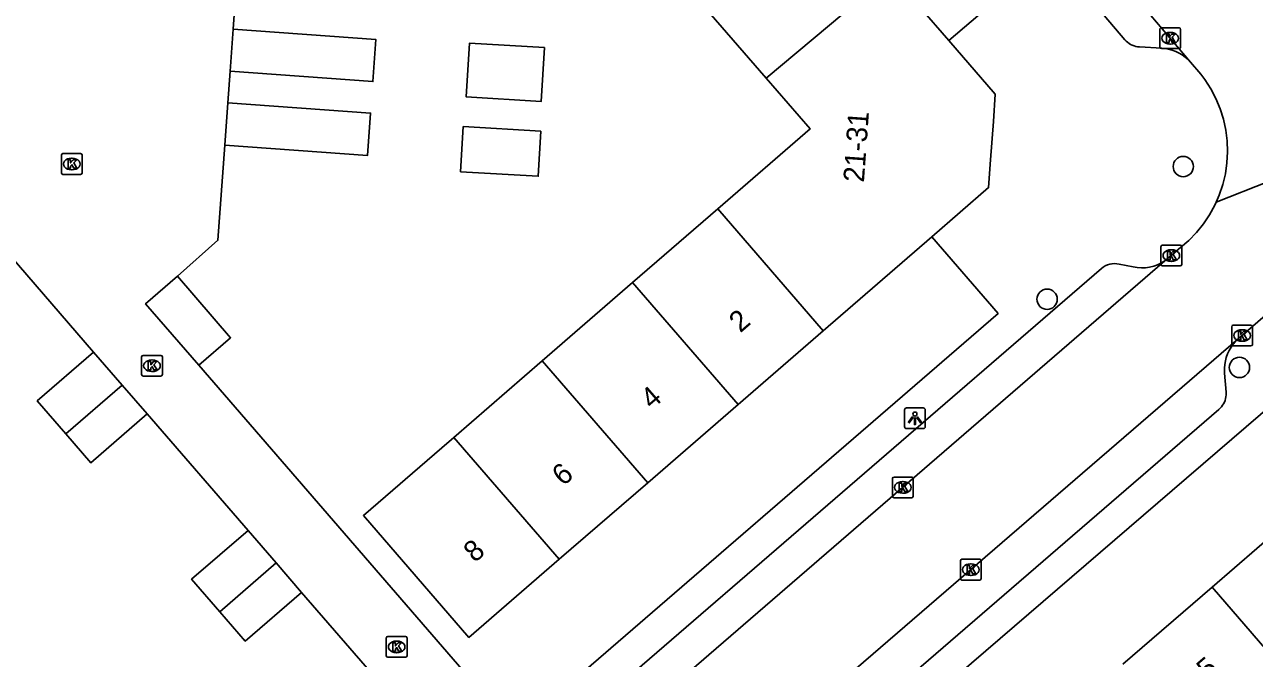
# Model space of a CAD drawing. Extents: x 160304 to 160954, y 383686 to 384161.
# Drawn here: x 160416.5 to 160475.8, y 384012.2 to 384042.8 of the extents above; entities that cross this region are included whole.
import ezdxf

# ---------------------------------------------------------------- set-up
doc = ezdxf.new("R2010")
doc.units = 0
for name, color, linetype in [('IMGEO_Boom', 7, 'Continuous'), ('IMGEO_Kolk', 7, 'Continuous'), ('IMGEO_Lichtpunt', 7, 'Continuous'), ('IMGEO_Pand', 7, 'Continuous'), ('IMGEO_Pand_nummerreeks', 7, 'Continuous'), ('IMGEO_Rijbaan_lokaal_open', 7, 'Continuous'), ('IMGEO_Voetpad_open', 7, 'Continuous')]:
    doc.layers.add(name, color=color, linetype=linetype)

msp = doc.modelspace()

# ---------------------------------------------------------------- linework, layer by layer
at = {"layer": 'IMGEO_Boom'}
for centre in [(160472.386, 384035.922), (160465.821, 384029.525), (160475.094, 384026.24)]:
    msp.add_circle(centre, 0.489, dxfattribs=at)
at = {"layer": 'IMGEO_Kolk'}
for p, q in [((160471.256, 384041.683), (160471.256, 384042.535)), ((160471.331, 384042.609), (160472.183, 384042.609)), ((160471.744, 384042.389), (160471.769, 384042.389)), ((160472.257, 384042.535), (160472.257, 384041.683)), ((160472.183, 384041.609), (160471.331, 384041.609)), ((160471.767, 384041.829), (160471.742, 384041.829)), ((160418.306, 384035.619), (160418.306, 384036.471)), ((160418.381, 384036.545), (160419.233, 384036.545)), ((160418.794, 384036.325), (160418.819, 384036.325)), ((160419.307, 384036.471), (160419.307, 384035.619)), ((160419.233, 384035.545), (160418.381, 384035.545)), ((160418.817, 384035.765), (160418.792, 384035.765)), ((160471.309, 384031.207), (160471.309, 384032.059)), ((160471.384, 384032.133), (160472.236, 384032.133)), ((160472.31, 384032.059), (160472.31, 384031.207)), ((160471.797, 384031.913), (160471.822, 384031.913)), ((160472.236, 384031.133), (160471.384, 384031.133)), ((160471.82, 384031.353), (160471.795, 384031.353)), ((160474.722, 384027.351), (160474.722, 384028.203)), ((160474.797, 384028.277), (160475.649, 384028.277)), ((160475.21, 384028.057), (160475.235, 384028.057)), ((160475.723, 384028.203), (160475.723, 384027.351)), ((160475.649, 384027.277), (160474.797, 384027.277)), ((160475.233, 384027.497), (160475.208, 384027.497)), ((160422.171, 384025.894), (160422.171, 384026.746)), ((160422.246, 384026.82), (160423.098, 384026.82)), ((160423.172, 384026.746), (160423.172, 384025.894)), ((160422.659, 384026.6), (160422.684, 384026.6)), ((160423.098, 384025.82), (160422.246, 384025.82)), ((160422.682, 384026.04), (160422.657, 384026.04)), ((160458.367, 384020.029), (160458.367, 384020.881)), ((160458.442, 384020.955), (160459.294, 384020.955)), ((160458.855, 384020.735), (160458.88, 384020.735)), ((160459.368, 384020.881), (160459.368, 384020.029)), ((160458.878, 384020.175), (160458.853, 384020.175)), ((160459.294, 384019.955), (160458.442, 384019.955)), ((160461.644, 384016.062), (160461.644, 384016.914)), ((160461.719, 384016.988), (160462.571, 384016.988)), ((160462.132, 384016.768), (160462.157, 384016.768)), ((160462.645, 384016.914), (160462.645, 384016.062)), ((160462.571, 384015.988), (160461.719, 384015.988)), ((160462.155, 384016.208), (160462.13, 384016.208)), ((160433.966, 384012.342), (160433.966, 384013.194)), ((160434.041, 384013.268), (160434.893, 384013.268)), ((160434.454, 384013.048), (160434.479, 384013.048)), ((160434.967, 384013.194), (160434.967, 384012.342)), ((160434.477, 384012.488), (160434.452, 384012.488)), ((160434.893, 384012.268), (160434.041, 384012.268))]:
    msp.add_line(p, q, dxfattribs=at)
for points in [[(160471.256, 384041.683), (160471.256, 384042.535)], [(160471.331, 384042.609), (160472.183, 384042.609)], [(160471.577, 384042.309), (160471.7, 384042.309), (160471.7, 384042.158), (160471.83, 384042.309), (160471.994, 384042.309), (160471.848, 384042.158), (160472.001, 384041.909), (160471.849, 384041.909), (160471.764, 384042.073), (160471.7, 384042.006), (160471.7, 384041.909), (160471.577, 384041.909), (160471.577, 384042.309)], [(160472.257, 384042.535), (160472.257, 384041.683)], [(160472.183, 384041.609), (160471.331, 384041.609)], [(160418.306, 384035.619), (160418.306, 384036.471)], [(160418.381, 384036.545), (160419.233, 384036.545)], [(160418.627, 384036.245), (160418.75, 384036.245), (160418.75, 384036.094), (160418.88, 384036.245), (160419.044, 384036.245), (160418.898, 384036.094), (160419.051, 384035.845), (160418.899, 384035.845), (160418.814, 384036.009), (160418.75, 384035.942), (160418.75, 384035.845), (160418.627, 384035.845), (160418.627, 384036.245)], [(160419.307, 384036.471), (160419.307, 384035.619)], [(160419.233, 384035.545), (160418.381, 384035.545)], [(160471.309, 384031.207), (160471.309, 384032.059)], [(160471.384, 384032.133), (160472.236, 384032.133)], [(160472.31, 384032.059), (160472.31, 384031.207)], [(160471.63, 384031.833), (160471.753, 384031.833), (160471.753, 384031.682), (160471.883, 384031.833), (160472.047, 384031.833), (160471.901, 384031.682), (160472.054, 384031.433), (160471.902, 384031.433), (160471.817, 384031.597), (160471.753, 384031.53), (160471.753, 384031.433), (160471.63, 384031.433), (160471.63, 384031.833)], [(160472.236, 384031.133), (160471.384, 384031.133)], [(160474.722, 384027.351), (160474.722, 384028.203)], [(160474.797, 384028.277), (160475.649, 384028.277)], [(160475.043, 384027.977), (160475.166, 384027.977), (160475.166, 384027.826), (160475.296, 384027.977), (160475.46, 384027.977), (160475.314, 384027.826), (160475.467, 384027.577), (160475.315, 384027.577), (160475.23, 384027.741), (160475.166, 384027.674), (160475.166, 384027.577), (160475.043, 384027.577), (160475.043, 384027.977)], [(160475.723, 384028.203), (160475.723, 384027.351)], [(160475.649, 384027.277), (160474.797, 384027.277)], [(160422.171, 384025.894), (160422.171, 384026.746)], [(160422.246, 384026.82), (160423.098, 384026.82)], [(160423.172, 384026.746), (160423.172, 384025.894)], [(160422.492, 384026.52), (160422.615, 384026.52), (160422.615, 384026.369), (160422.745, 384026.52), (160422.909, 384026.52), (160422.763, 384026.369), (160422.916, 384026.12), (160422.764, 384026.12), (160422.679, 384026.284), (160422.615, 384026.217), (160422.615, 384026.12), (160422.492, 384026.12), (160422.492, 384026.52)], [(160423.098, 384025.82), (160422.246, 384025.82)], [(160458.367, 384020.029), (160458.367, 384020.881)], [(160458.442, 384020.955), (160459.294, 384020.955)], [(160459.368, 384020.881), (160459.368, 384020.029)], [(160458.688, 384020.655), (160458.811, 384020.655), (160458.811, 384020.504), (160458.941, 384020.655), (160459.105, 384020.655), (160458.959, 384020.504), (160459.112, 384020.255), (160458.96, 384020.255), (160458.875, 384020.419), (160458.811, 384020.352), (160458.811, 384020.255), (160458.688, 384020.255), (160458.688, 384020.655)], [(160459.294, 384019.955), (160458.442, 384019.955)], [(160461.644, 384016.062), (160461.644, 384016.914)], [(160461.719, 384016.988), (160462.571, 384016.988)], [(160461.965, 384016.688), (160462.088, 384016.688), (160462.088, 384016.537), (160462.218, 384016.688), (160462.382, 384016.688), (160462.236, 384016.537), (160462.389, 384016.288), (160462.237, 384016.288), (160462.152, 384016.452), (160462.088, 384016.385), (160462.088, 384016.288), (160461.965, 384016.288), (160461.965, 384016.688)], [(160462.645, 384016.914), (160462.645, 384016.062)], [(160462.571, 384015.988), (160461.719, 384015.988)], [(160433.966, 384012.342), (160433.966, 384013.194)], [(160434.041, 384013.268), (160434.893, 384013.268)], [(160434.967, 384013.194), (160434.967, 384012.342)], [(160434.287, 384012.968), (160434.41, 384012.968), (160434.41, 384012.817), (160434.54, 384012.968), (160434.704, 384012.968), (160434.558, 384012.817), (160434.711, 384012.568), (160434.559, 384012.568), (160434.474, 384012.732), (160434.41, 384012.665), (160434.41, 384012.568), (160434.287, 384012.568), (160434.287, 384012.968)], [(160434.893, 384012.268), (160434.041, 384012.268)]]:
    msp.add_lwpolyline(points, dxfattribs=at)
for centre, start, end in [((160471.333, 384042.533), 91.55205, 178.44795), ((160471.333, 384042.533), 91.55205, 178.44795), ((160472.181, 384042.533), 1.55205, 88.44795), ((160472.181, 384042.533), 1.55205, 88.44795), ((160471.333, 384041.685), 181.55205, 268.44795), ((160471.333, 384041.685), 181.55205, 268.44795), ((160472.181, 384041.685), 271.55205, 358.44795), ((160472.181, 384041.685), 271.55205, 358.44795), ((160418.383, 384036.469), 91.55205, 178.44795), ((160418.383, 384036.469), 91.55205, 178.44795), ((160419.231, 384036.469), 1.55205, 88.44795), ((160419.231, 384036.469), 1.55205, 88.44795), ((160418.383, 384035.621), 181.55205, 268.44795), ((160418.383, 384035.621), 181.55205, 268.44795), ((160419.231, 384035.621), 271.55205, 358.44795), ((160419.231, 384035.621), 271.55205, 358.44795), ((160471.386, 384032.057), 91.55205, 178.44795), ((160471.386, 384032.057), 91.55205, 178.44795), ((160472.234, 384032.057), 1.55205, 88.44795), ((160472.234, 384032.057), 1.55205, 88.44795), ((160471.386, 384031.209), 181.55205, 268.44795), ((160471.386, 384031.209), 181.55205, 268.44795), ((160472.234, 384031.209), 271.55205, 358.44795), ((160472.234, 384031.209), 271.55205, 358.44795), ((160474.799, 384028.201), 91.55205, 178.44795), ((160474.799, 384028.201), 91.55205, 178.44795), ((160475.647, 384028.201), 1.55205, 88.44795), ((160475.647, 384028.201), 1.55205, 88.44795), ((160474.799, 384027.353), 181.55205, 268.44795), ((160474.799, 384027.353), 181.55205, 268.44795), ((160475.647, 384027.353), 271.55205, 358.44795), ((160475.647, 384027.353), 271.55205, 358.44795), ((160422.248, 384026.744), 91.55205, 178.44795), ((160422.248, 384026.744), 91.55205, 178.44795), ((160423.096, 384026.744), 1.55205, 88.44795), ((160423.096, 384026.744), 1.55205, 88.44795), ((160422.248, 384025.896), 181.55205, 268.44795), ((160422.248, 384025.896), 181.55205, 268.44795), ((160423.096, 384025.896), 271.55205, 358.44795), ((160423.096, 384025.896), 271.55205, 358.44795), ((160458.444, 384020.879), 91.55205, 178.44795), ((160458.444, 384020.879), 91.55205, 178.44795), ((160459.292, 384020.879), 1.55205, 88.44795), ((160459.292, 384020.879), 1.55205, 88.44795), ((160458.444, 384020.031), 181.55205, 268.44795), ((160458.444, 384020.031), 181.55205, 268.44795), ((160459.292, 384020.031), 271.55205, 358.44795), ((160459.292, 384020.031), 271.55205, 358.44795), ((160461.721, 384016.912), 91.55205, 178.44795), ((160461.721, 384016.912), 91.55205, 178.44795), ((160462.569, 384016.912), 1.55205, 88.44795), ((160462.569, 384016.912), 1.55205, 88.44795), ((160461.721, 384016.064), 181.55205, 268.44795), ((160461.721, 384016.064), 181.55205, 268.44795), ((160462.569, 384016.064), 271.55205, 358.44795), ((160462.569, 384016.064), 271.55205, 358.44795), ((160434.043, 384013.192), 91.55205, 178.44795), ((160434.043, 384013.192), 91.55205, 178.44795), ((160434.891, 384013.192), 1.55205, 88.44795), ((160434.891, 384013.192), 1.55205, 88.44795), ((160434.043, 384012.344), 181.55205, 268.44795), ((160434.043, 384012.344), 181.55205, 268.44795), ((160434.891, 384012.344), 271.55205, 358.44795), ((160434.891, 384012.344), 271.55205, 358.44795)]:
    msp.add_arc(centre, 0.0765, start, end, dxfattribs=at)
for centre, major_axis, ratio, start_param, end_param in [((160471.743, 384042.109), (-0.387, 0.002), 0.722429, 4.712389, 7.853982), ((160471.768, 384042.109), (-0.39, 0.002), 0.717154, 1.570796, 4.712389), ((160418.793, 384036.045), (-0.387, 0.002), 0.722429, 4.712389, 7.853982), ((160418.818, 384036.045), (-0.39, 0.002), 0.717154, 1.570796, 4.712389), ((160471.796, 384031.633), (-0.387, 0.002), 0.722429, 4.712389, 7.853982), ((160471.821, 384031.633), (-0.39, 0.002), 0.717154, 1.570796, 4.712389), ((160475.209, 384027.777), (-0.387, 0.002), 0.722429, 4.712389, 7.853982), ((160475.234, 384027.777), (-0.39, 0.002), 0.717154, 1.570796, 4.712389), ((160422.658, 384026.32), (-0.387, 0.002), 0.722429, 4.712389, 7.853982), ((160422.683, 384026.32), (-0.39, 0.002), 0.717154, 1.570796, 4.712389), ((160458.854, 384020.455), (-0.387, 0.002), 0.722429, 4.712389, 7.853982), ((160458.879, 384020.455), (-0.39, 0.002), 0.717154, 1.570796, 4.712389), ((160462.131, 384016.488), (-0.387, 0.002), 0.722429, 4.712389, 7.853982), ((160462.156, 384016.488), (-0.39, 0.002), 0.717154, 1.570796, 4.712389), ((160434.453, 384012.768), (-0.387, 0.002), 0.722429, 4.712389, 7.853982), ((160434.478, 384012.768), (-0.39, 0.002), 0.717154, 1.570796, 4.712389)]:
    msp.add_ellipse(centre, major_axis=major_axis, ratio=ratio, start_param=start_param, end_param=end_param, dxfattribs=at)
at = {"layer": 'IMGEO_Lichtpunt'}
for p, q in [((160459.852, 384024.287), (160459.044, 384024.287)), ((160459.852, 384024.287), (160459.044, 384024.287)), ((160458.95, 384024.192), (160458.95, 384023.385)), ((160458.95, 384024.192), (160458.95, 384023.385)), ((160459.946, 384023.385), (160459.946, 384024.192)), ((160459.946, 384023.385), (160459.946, 384024.192)), ((160459.044, 384023.291), (160459.852, 384023.291)), ((160459.044, 384023.291), (160459.852, 384023.291))]:
    msp.add_line(p, q, dxfattribs=at)
for points in [[(160459.324, 384023.856), (160459.363, 384023.828), (160459.175, 384023.566), (160459.137, 384023.593), (160459.324, 384023.856)], [(160459.426, 384023.808), (160459.473, 384023.808), (160459.473, 384023.486), (160459.426, 384023.486), (160459.426, 384023.808)], [(160459.536, 384023.828), (160459.574, 384023.855), (160459.761, 384023.593), (160459.722, 384023.565), (160459.536, 384023.828)]]:
    msp.add_lwpolyline(points, dxfattribs=at)
msp.add_circle((160459.449, 384023.99), 0.0994, dxfattribs=at)
for centre, start, end in [((160459.044, 384024.192), 90, 180), ((160459.044, 384024.192), 90, 180), ((160459.852, 384024.192), 0, 90), ((160459.852, 384024.192), 0, 90), ((160459.044, 384023.385), 180, 270), ((160459.044, 384023.385), 180, 270), ((160459.852, 384023.385), 270, 0), ((160459.852, 384023.385), 270, 360)]:
    msp.add_arc(centre, 0.0946, start, end, dxfattribs=at)
at = {"layer": 'IMGEO_Pand'}
for points in [[(160452.287, 384040.18), (160447.717, 384045.459)], [(160452.287, 384040.18), (160458.283, 384045.229)], [(160458.283, 384045.229), (160461.083, 384041.994)], [(160426.58, 384042.539), (160433.463, 384042.047), (160433.319, 384040.022), (160426.436, 384040.514)], [(160426.436, 384040.514), (160426.58, 384042.539)], [(160441.59, 384041.655), (160441.434, 384039.062), (160437.824, 384039.278), (160437.979, 384041.871), (160441.59, 384041.655)], [(160461.083, 384041.994), (160463.324, 384039.406), (160463.23, 384038.097), (160463.097, 384036.252), (160463, 384034.905), (160460.261, 384032.534)], [(160449.944, 384033.881), (160454.4, 384037.739), (160452.287, 384040.18)], [(160426.327, 384038.988), (160433.21, 384038.496), (160433.064, 384036.461), (160426.181, 384036.953)], [(160426.181, 384036.953), (160426.327, 384038.988)], [(160441.417, 384037.633), (160441.291, 384035.454), (160437.55, 384035.67), (160437.676, 384037.849), (160441.417, 384037.633)], [(160445.837, 384030.325), (160449.944, 384033.881)], [(160455.025, 384028.001), (160449.944, 384033.881)], [(160460.261, 384032.534), (160455.025, 384028.001)], [(160424.932, 384026.345), (160422.367, 384029.31), (160423.895, 384030.632)], [(160423.895, 384030.632), (160426.46, 384027.667), (160424.932, 384026.345)], [(160441.483, 384026.556), (160445.837, 384030.325)], [(160445.837, 384030.325), (160450.924, 384024.45)], [(160455.025, 384028.001), (160450.924, 384024.45)], [(160418.52, 384023.031), (160417.138, 384024.628), (160419.854, 384026.979)], [(160419.854, 384026.979), (160421.238, 384025.38)], [(160437.219, 384022.865), (160441.483, 384026.556)], [(160441.483, 384026.556), (160446.57, 384020.681)], [(160418.52, 384023.031), (160421.238, 384025.38)], [(160421.238, 384025.38), (160422.435, 384023.998)], [(160450.924, 384024.45), (160446.57, 384020.681)], [(160422.435, 384023.998), (160419.719, 384021.647), (160418.52, 384023.031)], [(160442.307, 384016.99), (160437.953, 384013.22), (160432.866, 384019.096), (160436.647, 384022.369), (160437.219, 384022.865)], [(160442.307, 384016.99), (160437.219, 384022.865)], [(160446.57, 384020.681), (160442.307, 384016.99)], [(160473.784, 384015.651), (160478.09, 384019.371)], [(160425.937, 384014.464), (160424.585, 384016.025), (160427.301, 384018.376)], [(160427.301, 384018.376), (160428.654, 384016.814)], [(160428.654, 384016.814), (160425.937, 384014.464)], [(160428.654, 384016.814), (160429.882, 384015.395)], [(160429.882, 384015.395), (160427.166, 384013.044), (160425.937, 384014.464)], [(160469.478, 384011.932), (160473.784, 384015.651)], [(160473.784, 384015.651), (160479.25, 384009.3), (160481.518, 384006.62)]]:
    msp.add_lwpolyline(points, dxfattribs=at)
at = {"layer": 'IMGEO_Rijbaan_lokaal_open'}
for points in [[(160472.741, 384040.954), (160459.355, 384056.713)], [(160426.048, 384048.12), (160426.908, 384047.127), (160426.58, 384042.539)], [(160473.972, 384034.203), (160474.123, 384034.548), (160474.291, 384035.052), (160474.414, 384035.569), (160474.49, 384036.095), (160474.519, 384036.625), (160474.5, 384037.156), (160474.434, 384037.684), (160474.321, 384038.203), (160474.162, 384038.71), (160473.959, 384039.2), (160473.712, 384039.671), (160473.425, 384040.118), (160473.226, 384040.382), (160472.741, 384040.954)], [(160426.436, 384040.514), (160426.327, 384038.988)], [(160484.061, 384038.186), (160473.972, 384034.203)], [(160426.181, 384036.953), (160425.853, 384032.37), (160423.895, 384030.632)], [(160471.504, 384031.385), (160472.252, 384032.013), (160472.654, 384032.36), (160473.024, 384032.741), (160473.358, 384033.154), (160473.654, 384033.596), (160473.91, 384034.061), (160473.972, 384034.203)], [(160419.854, 384026.979), (160415.02, 384032.564)], [(160471.504, 384031.385), (160443.247, 384006.975)], [(160478.969, 384031.011), (160478.586, 384030.681), (160475.034, 384027.614)], [(160446.417, 384002.912), (160475.034, 384027.614)], [(160424.932, 384026.345), (160440.174, 384008.722)], [(160427.301, 384018.376), (160422.435, 384023.998)], [(160436.338, 384007.945), (160429.882, 384015.395)]]:
    msp.add_lwpolyline(points, dxfattribs=at)
at = {"layer": 'IMGEO_Voetpad_open'}
for points in [[(160472.741, 384040.954), (160472.617, 384041.082), (160472.481, 384041.199), (160472.336, 384041.303), (160472.182, 384041.394), (160472.02, 384041.471), (160471.853, 384041.533), (160471.68, 384041.579), (160471.504, 384041.61), (160471.36, 384041.624), (160470.272, 384041.688), (160470.186, 384041.697), (160470.097, 384041.714), (160470.011, 384041.739), (160469.927, 384041.772), (160469.846, 384041.812), (160469.77, 384041.859), (160469.698, 384041.913), (160469.63, 384041.973), (160469.569, 384042.039), (160466.027, 384046.209)], [(160464.755, 384045.129), (160461.083, 384041.994)], [(160460.261, 384032.534), (160463.456, 384028.84), (160440.174, 384008.722)], [(160444.182, 384010.054), (160468.436, 384031.002)], [(160469.297, 384031.223), (160469.964, 384031.082)], [(160447.932, 383999.736), (160448.239, 384000), (160480.946, 384028.137)], [(160475.034, 384027.614), (160474.906, 384027.489), (160474.79, 384027.354), (160474.687, 384027.208), (160474.597, 384027.054), (160474.521, 384026.892), (160474.46, 384026.725), (160474.414, 384026.552), (160474.384, 384026.376), (160474.369, 384026.198), (160474.37, 384026.02), (160474.374, 384025.967), (160474.447, 384025.048), (160474.45, 384025.004), (160474.449, 384024.914), (160474.44, 384024.826), (160474.423, 384024.738), (160474.398, 384024.652), (160474.366, 384024.568), (160474.327, 384024.488), (160474.28, 384024.412), (160474.227, 384024.34), (160474.168, 384024.273), (160474.103, 384024.212), (160450.105, 384003.496)]]:
    msp.add_lwpolyline(points, dxfattribs=at)
for centre, radius, start, end in [((160470.382, 384033.025), 1.987, 257.87289, 304.38901), ((160469.088, 384030.251), 0.994, 77.83567, 130.95594)]:
    msp.add_arc(centre, radius, start, end, dxfattribs=at)

# ---------------------------------------------------------------- texts
at = {"layer": 'IMGEO_Pand_nummerreeks'}
for s, rotation, p in [('21-31', 85.88064, (160456.991, 384035.141)), ('2', 40.88627, (160451.032, 384027.877)), ('4', 40.88627, (160446.765, 384024.183)), ('6', 40.88627, (160442.497, 384020.487)), ('8', 40.88627, (160438.232, 384016.795)), ('5', 40.81751, (160473.567, 384011.128))]:
    msp.add_text(s, height=1, rotation=rotation, dxfattribs=at).set_placement(p)

doc.saveas('drawing.dxf')
